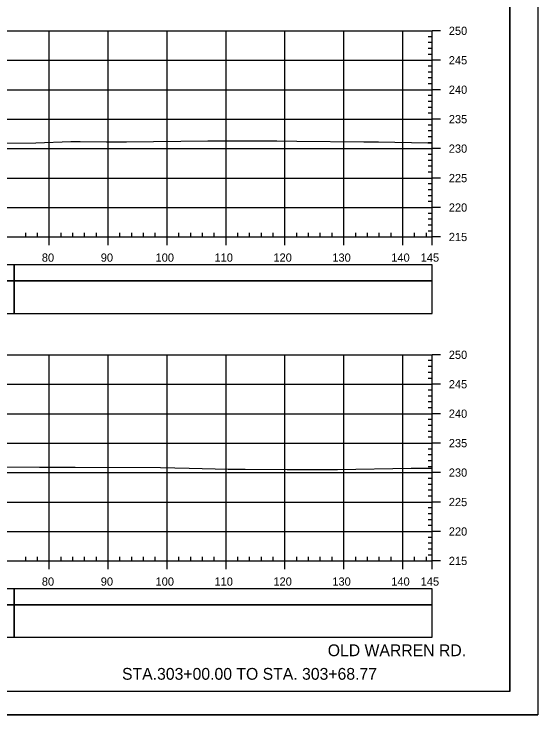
# Model space of a CAD drawing. Extents: x 1386544 to 1388153, y 379785 to 390999.
# Drawn here: x 1386788.9 to 1386877.8, y 384705.3 to 384824.3 of the extents above; entities that cross this region are included whole.
import ezdxf

# ---------------------------------------------------------------- set-up
doc = ezdxf.new("R2010")
doc.units = 0
for name, color, linetype in [('R_Axis', 7, 'Continuous'), ('R_Axis Annot', 7, 'Continuous'), ('R_Border', 7, 'Continuous'), ('R_Draft', 7, 'Continuous'), ('R_Exist Surface', 7, 'Continuous'), ('R_Grid', 7, 'Continuous'), ('R_No Plot', 7, 'Continuous'), ('R_Striping', 7, 'Continuous')]:
    doc.layers.add(name, color=color, linetype=linetype)

msp = doc.modelspace()

# ---------------------------------------------------------------- linework, layer by layer
at = {"layer": 'R_Axis'}
for p, q in [((1386859.87, 384786.43), (1386859.87, 384821.43)), ((1386861.27, 384821.43), (1386859.87, 384821.43)), ((1386859.87, 384820.43), (1386859.17, 384820.43)), ((1386859.87, 384819.43), (1386859.17, 384819.43)), ((1386859.87, 384818.43), (1386859.17, 384818.43)), ((1386859.87, 384817.43), (1386859.17, 384817.43)), ((1386861.27, 384816.43), (1386859.87, 384816.43)), ((1386859.87, 384815.43), (1386859.17, 384815.43)), ((1386859.87, 384814.43), (1386859.17, 384814.43)), ((1386859.87, 384813.43), (1386859.17, 384813.43)), ((1386859.87, 384812.43), (1386859.17, 384812.43)), ((1386859.87, 384810.43), (1386859.17, 384810.43)), ((1386861.27, 384811.43), (1386859.87, 384811.43)), ((1386859.87, 384809.43), (1386859.17, 384809.43)), ((1386859.87, 384808.43), (1386859.17, 384808.43)), ((1386859.87, 384807.43), (1386859.17, 384807.43)), ((1386861.27, 384806.43), (1386859.87, 384806.43)), ((1386859.87, 384805.43), (1386859.17, 384805.43)), ((1386859.87, 384804.43), (1386859.17, 384804.43)), ((1386859.87, 384803.43), (1386859.17, 384803.43)), ((1386859.87, 384802.43), (1386859.17, 384802.43)), ((1386861.27, 384801.43), (1386859.87, 384801.43)), ((1386859.87, 384800.43), (1386859.17, 384800.43)), ((1386859.87, 384799.43), (1386859.17, 384799.43)), ((1386859.87, 384798.43), (1386859.17, 384798.43)), ((1386859.87, 384797.43), (1386859.17, 384797.43)), ((1386861.27, 384796.43), (1386859.87, 384796.43)), ((1386859.87, 384795.43), (1386859.17, 384795.43)), ((1386859.87, 384794.43), (1386859.17, 384794.43)), ((1386859.87, 384793.43), (1386859.17, 384793.43)), ((1386859.87, 384792.43), (1386859.17, 384792.43)), ((1386861.27, 384791.43), (1386859.87, 384791.43)), ((1386859.87, 384790.43), (1386859.17, 384790.43)), ((1386859.87, 384789.43), (1386859.17, 384789.43)), ((1386859.87, 384788.43), (1386859.17, 384788.43)), ((1386790.87, 384786.43), (1386790.87, 384787.13)), ((1386792.87, 384786.43), (1386792.87, 384787.13)), ((1386796.87, 384786.43), (1386796.87, 384787.13)), ((1386798.87, 384786.43), (1386798.87, 384787.13)), ((1386800.87, 384786.43), (1386800.87, 384787.13)), ((1386802.87, 384786.43), (1386802.87, 384787.13)), ((1386806.87, 384786.43), (1386806.87, 384787.13)), ((1386808.87, 384786.43), (1386808.87, 384787.13)), ((1386810.87, 384786.43), (1386810.87, 384787.13)), ((1386812.87, 384786.43), (1386812.87, 384787.13)), ((1386816.87, 384786.43), (1386816.87, 384787.13)), ((1386818.87, 384786.43), (1386818.87, 384787.13)), ((1386820.87, 384786.43), (1386820.87, 384787.13)), ((1386822.87, 384786.43), (1386822.87, 384787.13)), ((1386826.87, 384786.43), (1386826.87, 384787.13)), ((1386828.87, 384786.43), (1386828.87, 384787.13)), ((1386830.87, 384786.43), (1386830.87, 384787.13)), ((1386832.87, 384786.43), (1386832.87, 384787.13)), ((1386836.87, 384786.43), (1386836.87, 384787.13)), ((1386838.87, 384786.43), (1386838.87, 384787.13)), ((1386840.87, 384786.43), (1386840.87, 384787.13)), ((1386842.87, 384786.43), (1386842.87, 384787.13)), ((1386846.87, 384786.43), (1386846.87, 384787.13)), ((1386848.87, 384786.43), (1386848.87, 384787.13)), ((1386850.87, 384786.43), (1386850.87, 384787.13)), ((1386852.87, 384786.43), (1386852.87, 384787.13)), ((1386856.87, 384786.43), (1386856.87, 384787.13)), ((1386858.87, 384786.43), (1386858.87, 384787.13)), ((1386859.87, 384787.43), (1386859.17, 384787.43)), ((1386569.87, 384786.43), (1386859.87, 384786.43)), ((1386794.87, 384785.03), (1386794.87, 384786.43)), ((1386804.87, 384785.03), (1386804.87, 384786.43)), ((1386814.87, 384785.03), (1386814.87, 384786.43)), ((1386824.87, 384785.03), (1386824.87, 384786.43)), ((1386834.87, 384785.03), (1386834.87, 384786.43)), ((1386844.87, 384785.03), (1386844.87, 384786.43)), ((1386854.87, 384785.03), (1386854.87, 384786.43)), ((1386859.87, 384785.03), (1386859.87, 384786.43)), ((1386861.27, 384786.43), (1386859.87, 384786.43)), ((1386859.87, 384731.43), (1386859.87, 384766.43)), ((1386861.27, 384766.43), (1386859.87, 384766.43)), ((1386859.87, 384765.43), (1386859.17, 384765.43)), ((1386859.87, 384764.43), (1386859.17, 384764.43)), ((1386859.87, 384763.43), (1386859.17, 384763.43)), ((1386859.87, 384762.43), (1386859.17, 384762.43)), ((1386861.27, 384761.43), (1386859.87, 384761.43)), ((1386859.87, 384760.43), (1386859.17, 384760.43)), ((1386859.87, 384759.43), (1386859.17, 384759.43)), ((1386859.87, 384758.43), (1386859.17, 384758.43)), ((1386859.87, 384757.43), (1386859.17, 384757.43)), ((1386861.27, 384756.43), (1386859.87, 384756.43)), ((1386859.87, 384755.43), (1386859.17, 384755.43)), ((1386859.87, 384754.43), (1386859.17, 384754.43)), ((1386859.87, 384753.43), (1386859.17, 384753.43)), ((1386859.87, 384752.43), (1386859.17, 384752.43)), ((1386861.27, 384751.43), (1386859.87, 384751.43)), ((1386859.87, 384750.43), (1386859.17, 384750.43)), ((1386859.87, 384749.43), (1386859.17, 384749.43)), ((1386859.87, 384748.43), (1386859.17, 384748.43)), ((1386859.87, 384747.43), (1386859.17, 384747.43)), ((1386861.27, 384746.43), (1386859.87, 384746.43)), ((1386859.87, 384745.43), (1386859.17, 384745.43)), ((1386859.87, 384744.43), (1386859.17, 384744.43)), ((1386859.87, 384743.43), (1386859.17, 384743.43)), ((1386859.87, 384742.43), (1386859.17, 384742.43)), ((1386861.27, 384741.43), (1386859.87, 384741.43)), ((1386859.87, 384740.43), (1386859.17, 384740.43)), ((1386859.87, 384739.43), (1386859.17, 384739.43)), ((1386859.87, 384738.43), (1386859.17, 384738.43)), ((1386859.87, 384737.43), (1386859.17, 384737.43)), ((1386861.27, 384736.43), (1386859.87, 384736.43)), ((1386859.87, 384735.43), (1386859.17, 384735.43)), ((1386859.87, 384734.43), (1386859.17, 384734.43)), ((1386859.87, 384733.43), (1386859.17, 384733.43)), ((1386790.87, 384731.43), (1386790.87, 384732.13)), ((1386792.87, 384731.43), (1386792.87, 384732.13)), ((1386796.87, 384731.43), (1386796.87, 384732.13)), ((1386798.87, 384731.43), (1386798.87, 384732.13)), ((1386800.87, 384731.43), (1386800.87, 384732.13)), ((1386802.87, 384731.43), (1386802.87, 384732.13)), ((1386806.87, 384731.43), (1386806.87, 384732.13)), ((1386808.87, 384731.43), (1386808.87, 384732.13)), ((1386810.87, 384731.43), (1386810.87, 384732.13)), ((1386812.87, 384731.43), (1386812.87, 384732.13)), ((1386816.87, 384731.43), (1386816.87, 384732.13)), ((1386818.87, 384731.43), (1386818.87, 384732.13)), ((1386820.87, 384731.43), (1386820.87, 384732.13)), ((1386822.87, 384731.43), (1386822.87, 384732.13)), ((1386826.87, 384731.43), (1386826.87, 384732.13)), ((1386828.87, 384731.43), (1386828.87, 384732.13)), ((1386830.87, 384731.43), (1386830.87, 384732.13)), ((1386832.87, 384731.43), (1386832.87, 384732.13)), ((1386836.87, 384731.43), (1386836.87, 384732.13)), ((1386838.87, 384731.43), (1386838.87, 384732.13)), ((1386840.87, 384731.43), (1386840.87, 384732.13)), ((1386842.87, 384731.43), (1386842.87, 384732.13)), ((1386846.87, 384731.43), (1386846.87, 384732.13)), ((1386848.87, 384731.43), (1386848.87, 384732.13)), ((1386850.87, 384731.43), (1386850.87, 384732.13)), ((1386852.87, 384731.43), (1386852.87, 384732.13)), ((1386856.87, 384731.43), (1386856.87, 384732.13)), ((1386858.87, 384731.43), (1386858.87, 384732.13)), ((1386859.87, 384732.43), (1386859.17, 384732.43)), ((1386569.87, 384731.43), (1386859.87, 384731.43)), ((1386794.87, 384730.03), (1386794.87, 384731.43)), ((1386804.87, 384730.03), (1386804.87, 384731.43)), ((1386814.87, 384730.03), (1386814.87, 384731.43)), ((1386824.87, 384730.03), (1386824.87, 384731.43)), ((1386834.87, 384730.03), (1386834.87, 384731.43)), ((1386844.87, 384730.03), (1386844.87, 384731.43)), ((1386854.87, 384730.03), (1386854.87, 384731.43)), ((1386859.87, 384730.03), (1386859.87, 384731.43)), ((1386861.27, 384731.43), (1386859.87, 384731.43))]:
    msp.add_line(p, q, dxfattribs=at)
at = {"layer": 'R_Axis Annot'}
for points in [[(1386788.89, 384778.98), (1386859.87, 384778.98), (1386859.87, 384781.69), (1386788.89, 384781.69)], [(1386788.89, 384773.46), (1386859.87, 384773.46), (1386859.87, 384778.98), (1386788.89, 384778.98)], [(1386788.89, 384723.98), (1386859.87, 384723.98), (1386859.87, 384726.69), (1386788.89, 384726.69)], [(1386788.89, 384718.46), (1386859.87, 384718.46), (1386859.87, 384723.98), (1386788.89, 384723.98)]]:
    msp.add_lwpolyline(points, close=True, dxfattribs=at)
at = {"layer": 'R_Border'}
for q in [(1386873.05, 384914.72), (1386556.87, 384709.26)]:
    msp.add_line((1386873.05, 384709.26), q, dxfattribs=at)
at = {"layer": 'R_Exist Surface'}
for points in [[(1386786.99, 384802.38), (1386792.61, 384802.42), (1386798.53, 384802.63), (1386800.14, 384802.64), (1386804.59, 384802.57), (1386805.77, 384802.58), (1386807.96, 384802.6), (1386821.76, 384802.77), (1386833.47, 384802.73), (1386836.86, 384802.69), (1386848.28, 384802.57), (1386848.79, 384802.57), (1386850.74, 384802.56), (1386859.11, 384802.39), (1386859.87, 384802.37)], [(1386774.96, 384747.46), (1386793.24, 384747.33), (1386796.84, 384747.35), (1386797.39, 384747.35), (1386799.27, 384747.34), (1386813.72, 384747.27), (1386818.61, 384747.16), (1386825.21, 384747.02), (1386828.1, 384747), (1386835.23, 384746.95), (1386843.76, 384746.98), (1386856.27, 384747.17), (1386857.48, 384747.18), (1386859.87, 384747.2)]]:
    msp.add_lwpolyline(points, dxfattribs=at)
at = {"layer": 'R_Grid'}
for p, q in [((1386569.87, 384821.43), (1386859.87, 384821.43)), ((1386794.87, 384786.43), (1386794.87, 384821.43)), ((1386804.87, 384786.43), (1386804.87, 384821.43)), ((1386814.87, 384786.43), (1386814.87, 384821.43)), ((1386824.87, 384786.43), (1386824.87, 384821.43)), ((1386834.87, 384786.43), (1386834.87, 384821.43)), ((1386844.87, 384786.43), (1386844.87, 384821.43)), ((1386854.87, 384786.43), (1386854.87, 384821.43)), ((1386859.87, 384786.43), (1386859.87, 384821.43)), ((1386569.87, 384816.43), (1386859.87, 384816.43)), ((1386569.87, 384811.43), (1386859.87, 384811.43)), ((1386569.87, 384806.43), (1386859.87, 384806.43)), ((1386569.87, 384801.43), (1386859.87, 384801.43)), ((1386569.87, 384796.43), (1386859.87, 384796.43)), ((1386569.87, 384791.43), (1386859.87, 384791.43)), ((1386569.87, 384786.43), (1386859.87, 384786.43)), ((1386569.87, 384766.43), (1386859.87, 384766.43)), ((1386794.87, 384731.43), (1386794.87, 384766.43)), ((1386804.87, 384731.43), (1386804.87, 384766.43)), ((1386814.87, 384731.43), (1386814.87, 384766.43)), ((1386824.87, 384731.43), (1386824.87, 384766.43)), ((1386834.87, 384731.43), (1386834.87, 384766.43)), ((1386844.87, 384731.43), (1386844.87, 384766.43)), ((1386854.87, 384731.43), (1386854.87, 384766.43)), ((1386859.87, 384731.43), (1386859.87, 384766.43)), ((1386569.87, 384761.43), (1386859.87, 384761.43)), ((1386569.87, 384756.43), (1386859.87, 384756.43)), ((1386569.87, 384751.43), (1386859.87, 384751.43)), ((1386569.87, 384746.43), (1386859.87, 384746.43)), ((1386569.87, 384741.43), (1386859.87, 384741.43)), ((1386569.87, 384736.43), (1386859.87, 384736.43)), ((1386569.87, 384731.43), (1386859.87, 384731.43))]:
    msp.add_line(p, q, dxfattribs=at)
at = {"layer": 'R_No Plot'}
msp.add_line((1386544.47, 384705.28), (1386877.8, 384705.28), dxfattribs=at)
for points in [[(1386544.46, 384918.61), (1386877.8, 384918.61), (1386877.8, 384705.28), (1386544.46, 384705.28)], [(1386790.79, 384914.72), (1386810.41, 384914.72), (1386810.41, 384904.84), (1386826.52, 384904.84), (1386849.72, 384904.84), (1386849.72, 384880.51), (1386873.05, 384880.51), (1386873.05, 384709.26), (1386556.87, 384709.26), (1386556.87, 384914.72)]]:
    msp.add_lwpolyline(points, close=True, dxfattribs=at)
at = {"layer": 'R_Striping'}
for points in [[(1386757.55, 384778.99), (1386788.89, 384778.99), (1386788.89, 384781.69), (1386757.55, 384781.69)], [(1386757.55, 384773.46), (1386788.89, 384773.46), (1386788.89, 384778.99), (1386757.55, 384778.99)], [(1386757.55, 384723.99), (1386788.89, 384723.99), (1386788.89, 384726.69), (1386757.55, 384726.69)], [(1386757.55, 384718.46), (1386788.89, 384718.46), (1386788.89, 384723.99), (1386757.55, 384723.99)]]:
    msp.add_lwpolyline(points, close=True, dxfattribs=at)

# ---------------------------------------------------------------- texts
at = {"layer": 'R_Axis Annot'}
for s, p in [('250', (1386862.67, 384820.73)), ('245', (1386862.67, 384815.73)), ('240', (1386862.67, 384810.73)), ('235', (1386862.67, 384805.73)), ('230', (1386862.67, 384800.73)), ('225', (1386862.67, 384795.73)), ('220', (1386862.67, 384790.73)), ('215', (1386862.67, 384785.73)), ('80', (1386793.61, 384782.23)), ('90', (1386803.61, 384782.23)), ('100', (1386812.91, 384782.23)), ('110', (1386822.91, 384782.23)), ('120', (1386832.91, 384782.23)), ('130', (1386842.91, 384782.23)), ('140', (1386852.91, 384782.23)), ('145', (1386857.9, 384782.23)), ('250', (1386862.67, 384765.73)), ('245', (1386862.67, 384760.73)), ('240', (1386862.67, 384755.73)), ('235', (1386862.67, 384750.73)), ('230', (1386862.67, 384745.73)), ('225', (1386862.67, 384740.73)), ('220', (1386862.67, 384735.73)), ('215', (1386862.67, 384730.73)), ('80', (1386793.61, 384727.23)), ('90', (1386803.61, 384727.23)), ('100', (1386812.91, 384727.23)), ('110', (1386822.91, 384727.23)), ('120', (1386832.91, 384727.23)), ('130', (1386842.91, 384727.23)), ('140', (1386852.91, 384727.23)), ('145', (1386857.9, 384727.23))]:
    msp.add_text(s, height=1.4, dxfattribs=at).set_placement(p)
at = {"layer": 'R_Draft'}
for s, p in [('OLD WARREN RD.', (1386842.13, 384715.26)), ('STA.303+00.00 TO STA. 303+68.77', (1386807.22, 384711.26))]:
    msp.add_text(s, height=2, dxfattribs=at).set_placement(p)

doc.saveas('drawing.dxf')
